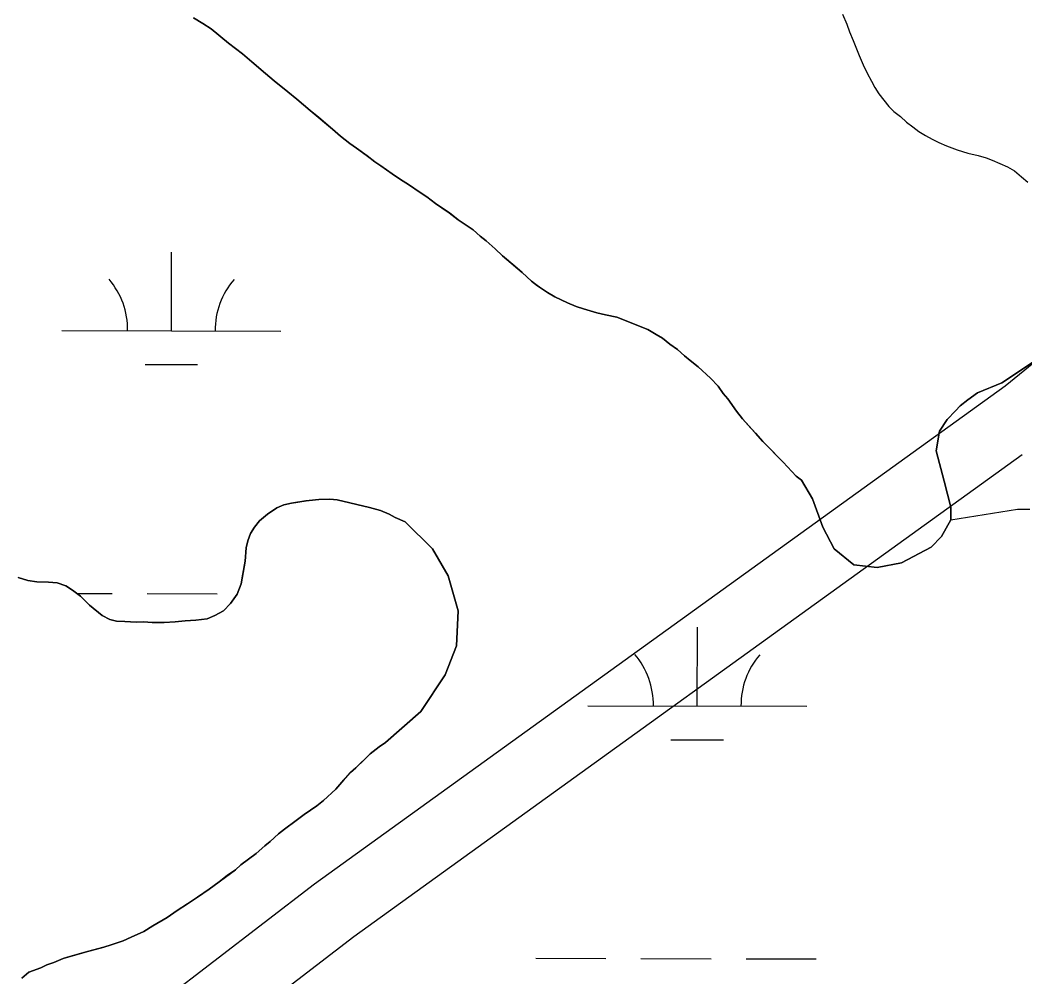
# Model space of a CAD drawing. Extents: x 3180038 to 3217926, y 922069 to 947485.
# Drawn here: x 3210644.3 to 3211103.1, y 938431.3 to 938868.3 of the extents above; entities that cross this region are included whole.
import ezdxf

# ---------------------------------------------------------------- set-up
doc = ezdxf.new("R2010")
doc.units = 0
for name, color, linetype in [('V-ROAD-CNTR', 7, 'Continuous'), ('V-SITE-VEGE', 7, 'Continuous'), ('V-TOPO-SHOR', 7, 'Continuous'), ('V-WETL-SWMP', 7, 'Continuous')]:
    doc.layers.add(name, color=color, linetype=linetype)

msp = doc.modelspace()

# ---------------------------------------------------------------- linework, layer by layer
at = {"layer": 'V-ROAD-CNTR'}
for points in [[(3212178.78, 939532.18), (3211695.04, 939182.51), (3211578.67, 939078.55), (3211571.11, 939069.73), (3211565.91, 939056.48), (3211557.81, 939034.3), (3211548.85, 939020.31), (3211541.03, 939012.15), (3211533.42, 939007.52), (3211499.11, 938994.35), (3211475.88, 938984), (3211416.38, 938948.2), (3211329.09, 938890.72), (3211257.72, 938834.39), (3211094.09, 938701.18), (3210778.79, 938473.6), (3210709.71, 938420.61)], [(3211101.86, 938669.79), (3210796.7, 938449.53), (3210726.48, 938395.66), (3210643.42, 938347.07), (3210591.81, 938324.1), (3210441.56, 938236.53), (3210160.01, 938057.62), (3210080.68, 938013.22), (3210041.28, 937997.44), (3210036.67, 937991.97)]]:
    msp.add_lwpolyline(points, dxfattribs=at)
at = {"layer": 'V-SITE-VEGE'}
for p, q in [((3210723.45, 938869.32), (3210727.7, 938866.81)), ((3210727.7, 938866.81), (3210731.54, 938864.3)), ((3210731.54, 938864.3), (3210739.41, 938857.86)), ((3210739.41, 938857.86), (3210745.87, 938852.86)), ((3210745.87, 938852.86), (3210756.35, 938843.93)), ((3210756.35, 938843.93), (3210770.66, 938832.29)), ((3210770.66, 938832.29), (3210776.71, 938827.1)), ((3210776.71, 938827.1), (3210786.99, 938818.58)), ((3210786.99, 938818.58), (3210790.62, 938815.27)), ((3210790.62, 938815.27), (3210794.85, 938811.94)), ((3210794.85, 938811.94), (3210797.88, 938809.85)), ((3210797.88, 938809.85), (3210808.99, 938801.72)), ((3210808.99, 938801.72), (3210818.08, 938795.47)), ((3210818.08, 938795.47), (3210821.72, 938793.17)), ((3210821.72, 938793.17), (3210830, 938787.54)), ((3210830, 938787.54), (3210836.87, 938782.54)), ((3210836.87, 938782.54), (3210840.31, 938780.24)), ((3210840.31, 938780.24), (3210844.34, 938777.12)), ((3210844.34, 938777.12), (3210851.21, 938772.53)), ((3210851.21, 938772.53), (3210854.43, 938769.62)), ((3210854.43, 938769.62), (3210857.06, 938767.55)), ((3210857.06, 938767.55), (3210861.29, 938763.81)), ((3210861.29, 938763.81), (3210864.51, 938760.7)), ((3210864.51, 938760.7), (3210873.58, 938753.01)), ((3210873.58, 938753.01), (3210877.8, 938749.07)), ((3210877.8, 938749.07), (3210885.07, 938743.86)), ((3210885.07, 938743.86), (3210888.52, 938741.98)), ((3210888.52, 938741.98), (3210894.19, 938739.24)), ((3210894.19, 938739.24), (3210898.25, 938737.55)), ((3210898.25, 938737.55), (3210907.59, 938734.55)), ((3210907.59, 938734.55), (3210916.74, 938732.58)), ((3210916.74, 938732.58), (3210930.95, 938727.06)), ((3210930.95, 938727.06), (3210937.63, 938723.09)), ((3210937.63, 938723.09), (3210941.05, 938720.38)), ((3210941.05, 938720.38), (3210944.49, 938717.88)), ((3210944.49, 938717.88), (3210947.71, 938714.98)), ((3210947.71, 938714.98), (3210953.96, 938709.99)), ((3210953.96, 938709.99), (3210959.6, 938704.8)), ((3210959.6, 938704.8), (3210963.02, 938701.08)), ((3210963.02, 938701.08), (3210965.42, 938697.78)), ((3210965.42, 938697.78), (3210967.42, 938695.3)), ((3210967.42, 938695.3), (3210971.42, 938689.73)), ((3210971.42, 938689.73), (3210974.22, 938686.22)), ((3210974.22, 938686.22), (3210980.04, 938679.6)), ((3210980.04, 938679.6), (3210983.46, 938675.88)), ((3210983.46, 938675.88), (3210992.71, 938666.35)), ((3210992.71, 938666.35), (3210998.7, 938660.02)), ((3210998.7, 938660.02), (3211001.12, 938658.15)), ((3211001.12, 938658.15), (3211006.13, 938649.62)), ((3211006.13, 938649.62), (3211010.84, 938636.7)), ((3210761.5, 938645.6), (3210757.21, 938642.71)), ((3210764.66, 938646.85), (3210761.5, 938645.6)), ((3210768.19, 938647.72), (3210764.66, 938646.85)), ((3210774.85, 938648.73), (3210768.19, 938647.72)), ((3210780.78, 938649.38), (3210774.85, 938648.73)), ((3210785.77, 938649.49), (3210780.78, 938649.38)), ((3210789.09, 938649.26), (3210785.77, 938649.49)), ((3210803.83, 938645.71), (3210789.09, 938649.26)), ((3210808.8, 938644.35), (3210803.83, 938645.71)), ((3211069.26, 938640.12), (3211099.68, 938645)), ((3211099.68, 938645), (3211105.36, 938645)), ((3210757.21, 938642.71), (3210753.65, 938639.61)), ((3210812.84, 938642.62), (3210808.8, 938644.35)), ((3210815.59, 938641.1), (3210812.84, 938642.62)), ((3210820.18, 938639.19), (3210815.59, 938641.1)), ((3210751.39, 938636.69), (3210749.5, 938633.76)), ((3210753.65, 938639.61), (3210751.39, 938636.69)), ((3210832.56, 938626.8), (3210820.18, 938639.19)), ((3211010.84, 938636.7), (3211016, 938626.82)), ((3211065.06, 938632.42), (3211069.26, 938640.12)), ((3210749.5, 938633.76), (3210748.34, 938630.45)), ((3211060.3, 938627.6), (3211065.06, 938632.42)), ((3210747.56, 938627.32), (3210747.09, 938621.23)), ((3210748.34, 938630.45), (3210747.56, 938627.32)), ((3210839.77, 938614.5), (3210832.56, 938626.8)), ((3211016, 938626.82), (3211025.08, 938619.55)), ((3211046.72, 938620.45), (3211060.3, 938627.6)), ((3210747.09, 938621.23), (3210745.28, 938610.91)), ((3211025.08, 938619.55), (3211035.67, 938618.37)), ((3211035.67, 938618.37), (3211046.72, 938620.45)), ((3210647.9, 938612.35), (3210643.49, 938613.71)), ((3210844.34, 938598.54), (3210839.77, 938614.5)), ((3210651.96, 938611.73), (3210647.9, 938612.35)), ((3210657.32, 938611.65), (3210651.96, 938611.73)), ((3210661.19, 938611.23), (3210657.32, 938611.65)), ((3210665.24, 938609.87), (3210661.19, 938611.23)), ((3210668.17, 938607.98), (3210665.24, 938609.87)), ((3210745.28, 938610.91), (3210743.36, 938606.13)), ((3210671.82, 938605.16), (3210668.17, 938607.98)), ((3210676.01, 938601.03), (3210671.82, 938605.16)), ((3210743.36, 938606.13), (3210740.34, 938601.93)), ((3210681.85, 938596.32), (3210676.01, 938601.03)), ((3210740.34, 938601.93), (3210737.15, 938598.46)), ((3210685.34, 938594.61), (3210681.85, 938596.32)), ((3210688.29, 938593.82), (3210685.34, 938594.61)), ((3210729.7, 938594.87), (3210724.52, 938594.21)), ((3210733.23, 938596.3), (3210729.7, 938594.87)), ((3210737.15, 938598.46), (3210733.23, 938596.3)), ((3210843.55, 938582.47), (3210844.34, 938598.54)), ((3210697.34, 938593.32), (3210688.29, 938593.82)), ((3210700.66, 938593.45), (3210697.34, 938593.32)), ((3210704.54, 938593.21), (3210700.66, 938593.45)), ((3210710.08, 938593.13), (3210704.54, 938593.21)), ((3210715.08, 938593.43), (3210710.08, 938593.13)), ((3210719.71, 938593.91), (3210715.08, 938593.43)), ((3210724.52, 938594.21), (3210719.71, 938593.91)), ((3210838.37, 938569.24), (3210843.55, 938582.47)), ((3210827.22, 938552.59), (3210838.37, 938569.24)), ((3210811.11, 938538.41), (3210827.22, 938552.59)), ((3210804.19, 938533.15), (3210808.31, 938536.42)), ((3210808.31, 938536.42), (3210811.11, 938538.41)), ((3210797.63, 938526.78), (3210804.19, 938533.15)), ((3210795.2, 938524.6), (3210797.63, 938526.78)), ((3210788.44, 938517.12), (3210795.2, 938524.6)), ((3210782.81, 938511.84), (3210788.44, 938517.12)), ((3210774.03, 938505.51), (3210779.82, 938509.48)), ((3210779.82, 938509.48), (3210782.81, 938511.84)), ((3210765.06, 938498.8), (3210774.03, 938505.51)), ((3210762.25, 938496.62), (3210765.06, 938498.8)), ((3210758.51, 938493.17), (3210762.25, 938496.62)), ((3210752.14, 938487.72), (3210756.08, 938491.17)), ((3210756.08, 938491.17), (3210758.51, 938493.17)), ((3210745.04, 938482.46), (3210752.14, 938487.72)), ((3210730.65, 938471.4), (3210742.61, 938480.28)), ((3210742.61, 938480.28), (3210745.04, 938482.46)), ((3210716.09, 938461.64), (3210730.65, 938471.4)), ((3210711.42, 938458.38), (3210716.09, 938461.64)), ((3210704.89, 938454.59), (3210711.42, 938458.38)), ((3210700.79, 938452.07), (3210704.89, 938454.59)), ((3210682.57, 938444.94), (3210691.3, 938447.77)), ((3210691.3, 938447.77), (3210695.02, 938449.38)), ((3210695.02, 938449.38), (3210700.79, 938452.07)), ((3210674.04, 938442.67), (3210682.57, 938444.94)), ((3210659.74, 938437.89), (3210664.02, 938439.67)), ((3210664.02, 938439.67), (3210674.04, 938442.67)), ((3210648.3, 938433.48), (3210653.79, 938435.39)), ((3210653.79, 938435.39), (3210656.58, 938436.83)), ((3210656.58, 938436.83), (3210659.74, 938437.89)), ((3210645.11, 938430.75), (3210648.3, 938433.48))]:
    msp.add_line(p, q, dxfattribs=at)
at = {"layer": 'V-TOPO-SHOR'}
for points in [[(3211019.82, 938871.06), (3211021.79, 938866.54), (3211022.96, 938863.05), (3211024.74, 938858.95), (3211027.5, 938852.17), (3211029.27, 938847.86), (3211031.05, 938844.16), (3211033.04, 938840.46), (3211034.63, 938837.57), (3211036.42, 938834.69), (3211041.03, 938828.91), (3211043.24, 938826.63), (3211046.27, 938824.34), (3211049.09, 938821.65), (3211051.91, 938819.56), (3211054.74, 938817.48), (3211057.77, 938815.6), (3211060.81, 938813.92), (3211063.85, 938812.45), (3211067.3, 938810.97), (3211072.17, 938809.06), (3211077.04, 938807.56), (3211081.72, 938806.47), (3211085.38, 938805.39), (3211088.22, 938804.33), (3211091.67, 938802.85), (3211095.12, 938801.37), (3211098.35, 938799.49), (3211101.58, 938796.79), (3211104.4, 938794.3)], [(3211110.7, 938714.73), (3211092.63, 938702.63), (3211081.55, 938698.1), (3211077.01, 938694.9), (3211073.5, 938692.1), (3211071.42, 938689.88), (3211067.69, 938685.86), (3211064.14, 938680.6), (3211062.58, 938671.65), (3211066.25, 938657.71), (3211069.35, 938645.83), (3211069.26, 938640.12), (3211065.06, 938632.42), (3211060.3, 938627.6), (3211046.72, 938620.45), (3211035.67, 938618.37), (3211025.08, 938619.55), (3211016, 938626.82), (3211010.84, 938636.7), (3211006.13, 938649.62), (3211001.12, 938658.15), (3210998.7, 938660.02), (3210992.71, 938666.35), (3210990.29, 938668.84), (3210987.68, 938671.53), (3210983.46, 938675.88), (3210980.04, 938679.6), (3210978.04, 938681.88), (3210974.22, 938686.22), (3210971.42, 938689.73), (3210967.42, 938695.3), (3210965.42, 938697.78), (3210963.02, 938701.08), (3210959.6, 938704.8), (3210953.96, 938709.99), (3210950.33, 938712.9), (3210947.71, 938714.98), (3210944.49, 938717.88), (3210941.05, 938720.38), (3210937.63, 938723.09), (3210934.79, 938724.76), (3210930.95, 938727.06), (3210916.74, 938732.58), (3210911.66, 938733.68), (3210907.59, 938734.55), (3210901.5, 938736.48), (3210898.25, 938737.55), (3210894.19, 938739.24), (3210888.52, 938741.98), (3210885.07, 938743.86), (3210880.63, 938746.99), (3210877.8, 938749.07), (3210873.58, 938753.01), (3210870.15, 938755.92), (3210864.51, 938760.7), (3210861.29, 938763.81), (3210857.06, 938767.55), (3210854.43, 938769.62), (3210851.21, 938772.53), (3210847.58, 938775.03), (3210844.34, 938777.12), (3210840.31, 938780.24), (3210836.87, 938782.54), (3210834.04, 938784.62), (3210830, 938787.54), (3210826.97, 938789.62), (3210821.72, 938793.17), (3210818.08, 938795.47), (3210814.24, 938798.18), (3210808.99, 938801.73), (3210806.36, 938803.6), (3210802.73, 938806.31), (3210797.88, 938809.85), (3210794.85, 938811.94), (3210790.62, 938815.26), (3210786.99, 938818.58), (3210780.74, 938823.78), (3210776.71, 938827.1), (3210770.66, 938832.29), (3210766.63, 938835.62), (3210760.38, 938840.61), (3210756.35, 938843.93), (3210750.1, 938849.33), (3210745.87, 938852.86), (3210739.41, 938857.86), (3210731.54, 938864.3), (3210727.7, 938866.81), (3210723.45, 938869.32)], [(3210661.19, 938611.23), (3210665.24, 938609.87), (3210668.17, 938607.98), (3210671.82, 938605.16), (3210676.01, 938601.03), (3210681.85, 938596.32), (3210685.34, 938594.61), (3210688.29, 938593.82), (3210692.17, 938593.58), (3210697.34, 938593.32), (3210700.66, 938593.45), (3210704.54, 938593.21), (3210710.08, 938593.13), (3210715.08, 938593.43), (3210719.71, 938593.91), (3210724.52, 938594.21), (3210729.7, 938594.87), (3210733.23, 938596.3), (3210737.15, 938598.46), (3210740.34, 938601.93), (3210743.36, 938606.13), (3210745.28, 938610.91), (3210746.08, 938615.33), (3210747.09, 938621.23), (3210747.56, 938627.32), (3210748.34, 938630.45), (3210749.5, 938633.76), (3210751.39, 938636.69), (3210753.65, 938639.61), (3210757.21, 938642.71), (3210761.5, 938645.6), (3210764.66, 938646.85), (3210768.19, 938647.72), (3210774.86, 938648.73), (3210780.78, 938649.38), (3210785.77, 938649.49), (3210789.09, 938649.26), (3210803.83, 938645.71), (3210808.8, 938644.35), (3210812.84, 938642.62), (3210815.59, 938641.1), (3210820.18, 938639.19), (3210832.56, 938626.8), (3210839.77, 938614.5), (3210844.34, 938598.54), (3210843.55, 938582.47), (3210838.37, 938569.24), (3210827.22, 938552.59), (3210811.11, 938538.41), (3210808.31, 938536.42), (3210804.19, 938533.15), (3210801.57, 938530.6), (3210797.63, 938526.78), (3210795.2, 938524.6), (3210792.19, 938521.32), (3210788.44, 938517.12), (3210782.81, 938511.84), (3210779.82, 938509.48), (3210774.03, 938505.51), (3210770.29, 938502.79), (3210765.06, 938498.8), (3210762.25, 938496.62), (3210758.51, 938493.17), (3210756.08, 938491.17), (3210752.14, 938487.72), (3210749.15, 938485.54), (3210745.04, 938482.46), (3210742.61, 938480.28), (3210738.87, 938477.56), (3210735.13, 938474.66), (3210730.65, 938471.4), (3210725.24, 938467.78), (3210720.76, 938464.71), (3210716.09, 938461.64), (3210711.42, 938458.38), (3210704.9, 938454.59), (3210700.79, 938452.07), (3210695.02, 938449.38), (3210691.3, 938447.77), (3210685.92, 938446), (3210682.57, 938444.94), (3210677.38, 938443.54), (3210674.04, 938442.67), (3210666.98, 938440.55), (3210664.02, 938439.67), (3210659.74, 938437.89), (3210656.58, 938436.83), (3210653.79, 938435.39), (3210648.3, 938433.48), (3210645.11, 938430.75)], [(3210643.49, 938613.71), (3210647.9, 938612.35), (3210651.96, 938611.73), (3210657.32, 938611.65), (3210661.19, 938611.23)]]:
    msp.add_lwpolyline(points, dxfattribs=at)
at = {"layer": 'V-WETL-SWMP'}
for p, q in [((3210713.39, 938726.41), (3210713.47, 938762.41)), ((3210663.39, 938726.52), (3210763.39, 938726.29)), ((3210701.35, 938711), (3210725.35, 938710.95)), ((3210670.15, 938606.43), (3210686.28, 938606.4)), ((3210702.28, 938606.36), (3210734.28, 938606.29)), ((3210953.48, 938555.05), (3210953.56, 938591.05)), ((3210903.48, 938555.16), (3211003.48, 938554.94)), ((3210941.44, 938539.65), (3210965.44, 938539.59)), ((3210879.81, 938439.79), (3210911.81, 938439.71)), ((3210927.81, 938439.68), (3210959.81, 938439.6)), ((3210975.81, 938439.57), (3211007.81, 938439.5))]:
    msp.add_line(p, q, dxfattribs=at)
for points in [[(3210723.45, 938869.32), (3210727.7, 938866.81), (3210731.54, 938864.3), (3210739.41, 938857.86), (3210745.87, 938852.87), (3210750.1, 938849.33), (3210756.35, 938843.93), (3210760.38, 938840.61), (3210766.63, 938835.62), (3210770.66, 938832.29), (3210776.71, 938827.1), (3210780.74, 938823.78), (3210786.99, 938818.58), (3210790.62, 938815.26), (3210794.85, 938811.94), (3210797.88, 938809.85), (3210802.73, 938806.31), (3210806.36, 938803.6), (3210808.99, 938801.73), (3210814.24, 938798.18), (3210818.08, 938795.47), (3210821.72, 938793.17), (3210826.97, 938789.62), (3210830, 938787.54), (3210834.04, 938784.62), (3210836.87, 938782.54), (3210840.3, 938780.24), (3210844.34, 938777.12), (3210847.57, 938775.03), (3210851.21, 938772.53), (3210854.43, 938769.62), (3210857.06, 938767.55), (3210861.29, 938763.81), (3210864.51, 938760.7), (3210870.15, 938755.92), (3210873.58, 938753.01), (3210877.8, 938749.07), (3210880.63, 938746.99), (3210885.07, 938743.86), (3210888.52, 938741.98), (3210894.19, 938739.24), (3210898.25, 938737.55), (3210901.5, 938736.48), (3210907.59, 938734.55), (3210911.66, 938733.68), (3210916.74, 938732.58), (3210930.95, 938727.06), (3210934.79, 938724.76), (3210937.63, 938723.09), (3210941.05, 938720.38), (3210944.49, 938717.88), (3210947.71, 938714.98), (3210950.33, 938712.9), (3210953.96, 938709.99), (3210959.6, 938704.8), (3210963.01, 938701.08), (3210965.42, 938697.78), (3210967.42, 938695.3), (3210971.42, 938689.73), (3210974.22, 938686.22), (3210978.04, 938681.88), (3210980.04, 938679.6), (3210983.46, 938675.88), (3210987.68, 938671.53), (3210990.29, 938668.84), (3210992.71, 938666.35), (3210998.69, 938660.02), (3211001.12, 938658.15), (3211006.13, 938649.62), (3211010.84, 938636.7), (3211016, 938626.82), (3211025.08, 938619.55), (3211035.67, 938618.37), (3211046.72, 938620.45), (3211060.3, 938627.6), (3211065.06, 938632.42), (3211069.26, 938640.12), (3211069.34, 938645.83), (3211066.25, 938657.71), (3211062.58, 938671.65), (3211064.14, 938680.6), (3211067.69, 938685.86), (3211071.42, 938689.88), (3211073.5, 938692.1), (3211077.01, 938694.9), (3211081.55, 938698.1), (3211092.63, 938702.63), (3211110.7, 938714.73)], [(3210812.84, 938642.62), (3210808.8, 938644.35), (3210803.83, 938645.71), (3210789.09, 938649.26), (3210785.77, 938649.49), (3210780.78, 938649.38), (3210774.86, 938648.73), (3210768.19, 938647.72), (3210764.66, 938646.85), (3210761.5, 938645.6), (3210757.21, 938642.71), (3210753.65, 938639.62), (3210751.39, 938636.69), (3210749.5, 938633.76), (3210748.34, 938630.45), (3210747.56, 938627.32), (3210747.1, 938621.23), (3210746.08, 938615.33), (3210745.28, 938610.91), (3210743.36, 938606.13), (3210740.34, 938601.92), (3210737.15, 938598.46), (3210733.23, 938596.3), (3210729.7, 938594.87), (3210724.52, 938594.21), (3210719.71, 938593.91), (3210715.08, 938593.43), (3210710.08, 938593.13), (3210704.54, 938593.21), (3210700.66, 938593.46), (3210697.34, 938593.32), (3210692.17, 938593.58), (3210688.29, 938593.82), (3210685.34, 938594.61), (3210681.85, 938596.32), (3210676.01, 938601.03), (3210671.82, 938605.16), (3210668.17, 938607.98), (3210665.24, 938609.87), (3210661.19, 938611.23), (3210657.32, 938611.65), (3210651.96, 938611.73), (3210647.9, 938612.35), (3210643.49, 938613.71)], [(3210645.11, 938430.75), (3210648.3, 938433.48), (3210653.79, 938435.39), (3210656.58, 938436.83), (3210659.74, 938437.89), (3210664.01, 938439.67), (3210666.98, 938440.55), (3210674.04, 938442.67), (3210677.38, 938443.54), (3210682.57, 938444.94), (3210685.92, 938446), (3210691.3, 938447.77), (3210695.02, 938449.38), (3210700.79, 938452.07), (3210704.9, 938454.59), (3210711.42, 938458.38), (3210716.09, 938461.64), (3210720.75, 938464.71), (3210725.24, 938467.78), (3210730.65, 938471.4), (3210735.13, 938474.66), (3210738.87, 938477.56), (3210742.61, 938480.28), (3210745.04, 938482.46), (3210749.16, 938485.54), (3210752.14, 938487.72), (3210756.08, 938491.17), (3210758.51, 938493.17), (3210762.26, 938496.62), (3210765.06, 938498.8), (3210770.29, 938502.79), (3210774.03, 938505.51), (3210779.82, 938509.49), (3210782.81, 938511.84), (3210788.43, 938517.12), (3210792.19, 938521.32), (3210795.2, 938524.6), (3210797.63, 938526.78), (3210801.57, 938530.6), (3210804.2, 938533.15), (3210808.31, 938536.42), (3210811.11, 938538.41), (3210827.22, 938552.59), (3210838.37, 938569.24), (3210843.55, 938582.47), (3210844.34, 938598.54), (3210839.78, 938614.5), (3210832.56, 938626.81), (3210820.18, 938639.19), (3210815.59, 938641.1), (3210812.84, 938642.62)]]:
    msp.add_lwpolyline(points, dxfattribs=at)
for centre, start, end in [((3210658.15, 938727.01), 359.099, 40.6427), ((3210768.63, 938726.76), 139.099, 180.6427), ((3210898.23, 938555.65), 359.099, 40.6427), ((3211008.72, 938555.4), 139.099, 180.6427)]:
    msp.add_arc(centre, 35.25, start, end, dxfattribs=at)

doc.saveas('drawing.dxf')
